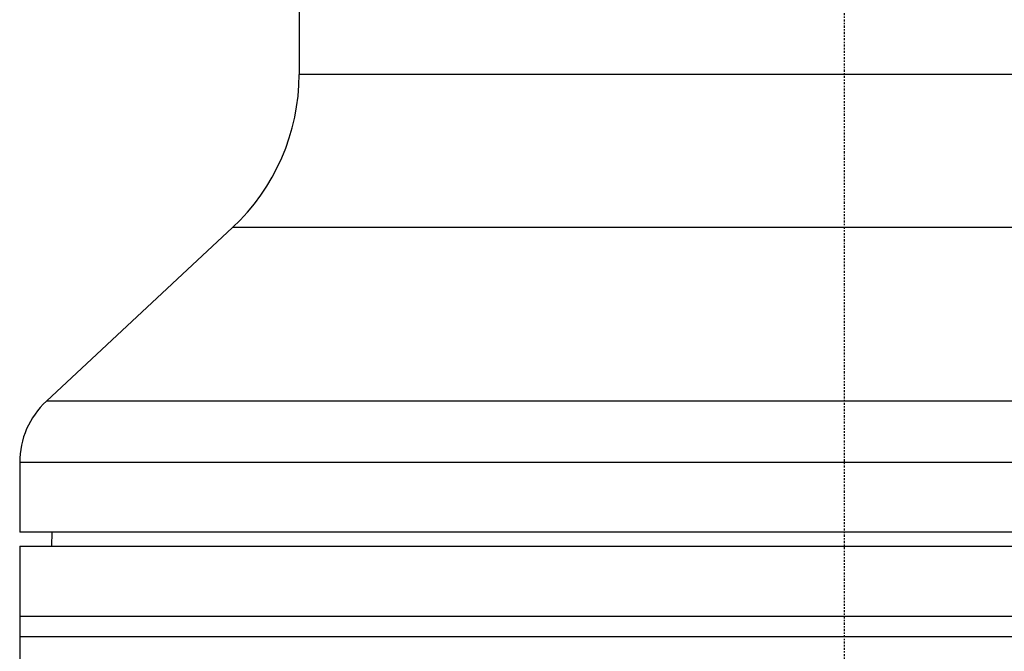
# Model space of a CAD drawing. Header units: millimetres. Extents: x 0 to 4378, y 0 to 2376.
# Tile 712 of 997: x 695 to 766, y 1303 to 1348. Entities that reach past the tile are written whole.
import ezdxf

# ---------------------------------------------------------------- set-up
doc = ezdxf.new("R2010")
doc.units = ezdxf.units.MM
doc.header["$LTSCALE"] = 0.2
doc.linetypes.add('CENTER2', pattern=[1.125, 0.75, -0.125, 0.125, -0.125])
doc.layers.add('02_Center Line', color=1, linetype='CENTER2')

# ---------------------------------------------------------------- blocks, each defined once
blk = doc.blocks.new('A$C06b8190f')
for p, q in [((-39, 1203.5), (-39, 844.081)), ((39, 844.081), (-39, 844.081)), ((-43.77, 833.111), (-57.092, 820.688)), ((43.77, 833.111), (-43.77, 833.111)), ((57.092, 820.688), (-57.092, 820.688)), ((59, 816.3), (-59, 816.3)), ((-59, 816.3), (-59, 811.3)), ((59, 811.3), (-59, 811.3)), ((-56.695, 811.3), (-56.713, 810.3)), ((-59, 810.3), (-59, 751.265)), ((-59, 810.3), (59, 810.3)), ((-59, 805.3), (59, 805.3)), ((59, 803.8), (-59, 803.8))]:
    blk.add_line(p, q)
for centre, radius, start, end in [((-54, 844.081), 15, 313, 0), ((-53, 816.3), 6, 133, 180)]:
    blk.add_arc(centre, radius, start, end)
at = {"layer": '02_Center Line'}
blk.add_line((0, 1421.776), (0, -11), dxfattribs=at)

msp = doc.modelspace()

# ---------------------------------------------------------------- block references
msp.add_blockref('A$C06b8190f', (754.283, 499.915))

doc.saveas('drawing.dxf')
